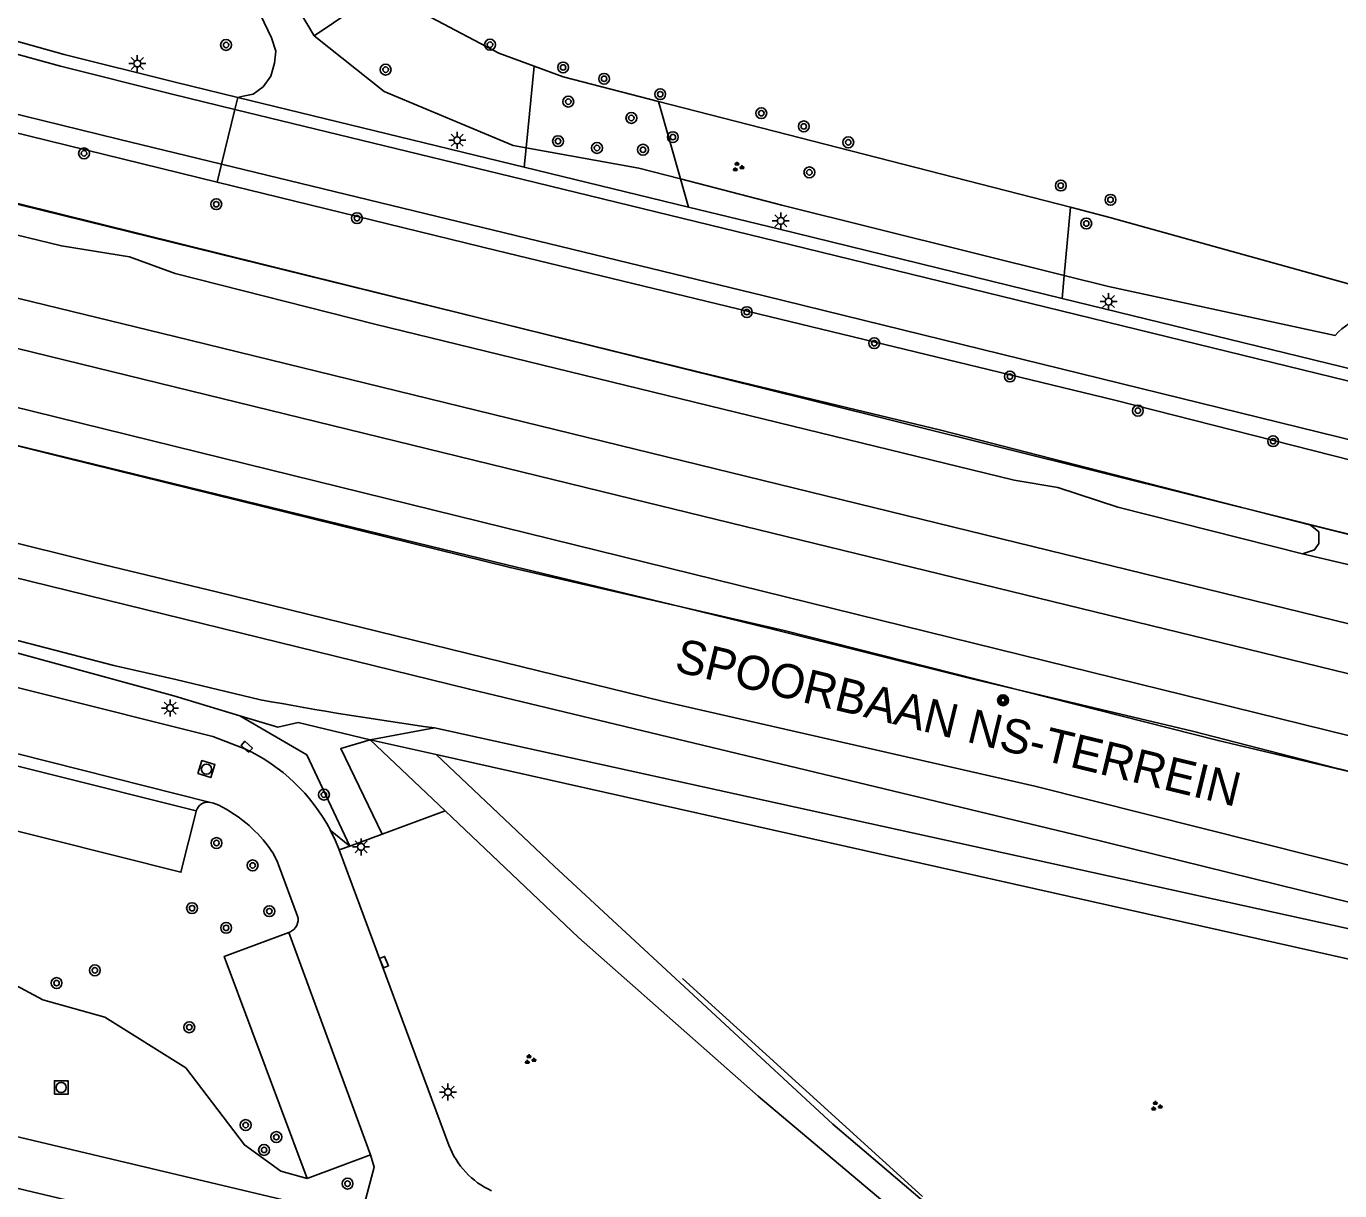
# Model space of a CAD drawing. Extents: x 131000 to 133014, y 396499 to 399001.
# Drawn here: x 131224.2 to 131320.7, y 397453.8 to 397539.4 of the extents above; entities that cross this region are included whole.
import ezdxf

# ---------------------------------------------------------------- set-up
doc = ezdxf.new("R2010")
doc.units = 0
for name, color, linetype in [('gg-afsc-hekwerk', 7, 'Continuous'), ('gg-aspt-spoorlijn', 7, 'Continuous'), ('gg-knt-onverhard', 7, 'Continuous'), ('gg-knt-verharding', 7, 'Continuous'), ('gg-knt-verharding nz', 7, 'Continuous'), ('gg-kntw-beschoeiing', 7, 'Continuous'), ('gg-kntw-bovenkant insteek waterloop', 7, 'Continuous'), ('gg-kntw-midden sloot', 7, 'Continuous'), ('gt-anno-overige text', 7, 'Continuous'), ('gt-grn-groengrens', 7, 'Continuous'), ('gt-grn-groenlijn', 7, 'Continuous'), ('gt-grn-weggrens', 7, 'Continuous'), ('gt-symb-boom', 7, 'Continuous'), ('gt-symb-groenvak', 7, 'Continuous'), ('gt-symb-kolk', 7, 'Continuous'), ('gt-symb-lichtmast', 7, 'Continuous'), ('gt-symb-portaalmast', 7, 'Continuous'), ('gt-symb-rioolschacht', 7, 'Continuous'), ('gx-grn-maaiveld', 7, 'Continuous')]:
    doc.layers.add(name, color=color, linetype=linetype)

# ---------------------------------------------------------------- blocks, each defined once
blk = doc.blocks.new('gt0-BOOM')
at = {"layer": 'gt-symb-boom'}
for radius in [0.4, 0.2]:
    blk.add_circle((0, 0), radius, dxfattribs=at)
blk = doc.blocks.new('gt0-LMAST')
at = {"layer": 'gt-symb-lichtmast'}
for p, q in [((-0.182, 0.173), (-0.447, 0.438)), ((-0.005, 0.246), (-0.005, 0.621)), ((0.172, 0.173), (0.437, 0.438)), ((-0.255, -0.004), (-0.63, -0.004)), ((-0.182, -0.181), (-0.447, -0.446)), ((-0.005, -0.254), (-0.005, -0.629)), ((0.437, -0.446), (0.172, -0.181)), ((0.245, -0.004), (0.62, -0.004))]:
    blk.add_line(p, q, dxfattribs=at)
blk.add_circle((-0.005, -0.004), 0.25, dxfattribs=at)
blk = doc.blocks.new('gt0-GRVAK')
at = {"layer": 'gt-symb-groenvak'}
for p, q in [((-0.11, 0.189), (-0.228, 0.24)), ((-0.182, 0.153), (0.088, 0.153)), ((-0.091, 0.211), (-0.156, 0.322)), ((-0.047, 0.214), (-0.047, 0.393)), ((-0.004, 0.211), (0.061, 0.322)), ((0.015, 0.189), (0.133, 0.24)), ((0.262, -0.052), (0.197, 0.059)), ((0.305, -0.049), (0.305, 0.13)), ((0.349, -0.052), (0.414, 0.059)), ((-0.245, -0.228), (-0.363, -0.177)), ((-0.318, -0.264), (-0.047, -0.264)), ((-0.226, -0.206), (-0.291, -0.095)), ((-0.183, -0.203), (-0.183, -0.024)), ((-0.139, -0.206), (-0.074, -0.095)), ((-0.12, -0.228), (-0.002, -0.177)), ((0.243, -0.074), (0.125, -0.023)), ((0.17, -0.11), (0.441, -0.11)), ((0.368, -0.074), (0.486, -0.023))]:
    blk.add_line(p, q, dxfattribs=at)
blk = doc.blocks.new('gt0-RS')
at = {"layer": 'gt-symb-rioolschacht'}
blk.add_lwpolyline([(-0.5, -0.5), (0.5, -0.5), (0.5, 0.5), (-0.5, 0.5)], close=True, dxfattribs=at)
blk.add_circle((0, 0), 0.375, dxfattribs=at)
blk = doc.blocks.new('gt0-KOLK')
at = {"layer": 'gt-symb-kolk'}
blk.add_lwpolyline([(0, 0), (0.375, 0), (0.375, 0.4), (-0.375, 0.4), (-0.375, 0), (0, 0)], dxfattribs=at)
blk = doc.blocks.new('gt0-PORTM')
at = {"layer": 'gt-symb-portaalmast'}
for radius in [0.4, 0.33, 0.27, 0.21, 0.15]:
    blk.add_circle((0, 0), radius, dxfattribs=at)

msp = doc.modelspace()

# ---------------------------------------------------------------- linework, layer by layer
at = {"layer": 'gg-afsc-hekwerk'}
for points in [[(131000, 397578.954), (131023.909, 397573.075), (131026.424, 397572.808), (131028.848, 397572.282), (131031.154, 397571.32), (131074.945, 397560.582), (131075.617, 397563.17), (131129.246, 397549.781), (131134.14, 397548.559), (131160.34, 397542.075), (131253.589, 397518.947), (131281.644, 397511.969), (131366.85, 397490.76), (131408.241, 397480.462), (131415.53, 397478.732), (131442.327, 397472.075), (131471.538, 397464.853), (131483.734, 397461.851), (131495.913, 397458.862), (131510.417, 397455.392), (131520.022, 397452.992), (131680.243, 397414.026), (131683.133, 397411.511)], [(131000, 397563.215), (131005.426, 397561.81), (131092.404, 397540.39), (131152.883, 397526.057), (131189.415, 397517.595), (131193.256, 397516.095), (131227.034, 397507.676), (131259.726, 397499.613), (131279.88, 397494.989), (131311.784, 397486.888), (131343.598, 397479.362), (131361.713, 397474.632)], [(131091.143, 397540.943), (131100.879, 397538.512), (131117.976, 397534.365), (131125.276, 397532.534), (131132.56, 397530.762), (131139.909, 397528.954), (131147.208, 397527.194), (131154.514, 397525.404), (131161.84, 397523.609), (131174.033, 397520.681), (131191.143, 397516.756), (131193.259, 397515.952), (131225.188, 397508.186), (131247.206, 397502.819), (131259.391, 397499.838), (131271.605, 397496.889), (131278.938, 397495.118), (131293.584, 397491.464), (131309.913, 397487.581), (131320.371, 397484.879), (131332.582, 397481.944)], [(131218.793, 397500), (131256.736, 397490.673), (131301.818, 397479.831), (131326.879, 397473.667), (131352.195, 397467.598), (131354.44, 397467.039)]]:
    msp.add_lwpolyline(points, dxfattribs=at)
at = {"layer": 'gg-aspt-spoorlijn'}
for points in [[(131000, 397574.063), (131015.158, 397570.378), (131155.057, 397536.094), (131235.084, 397516.609), (131444.076, 397465.45), (131583.687, 397431.335), (131688.867, 397405.783)], [(131000, 397570.437), (131010.144, 397567.969), (131268.679, 397504.671), (131357.363, 397483.039), (131688.423, 397402.041)]]:
    msp.add_lwpolyline(points, dxfattribs=at)
at = {"layer": 'gg-knt-onverhard'}
for p in [(131254.95, 397481.732), (131254.286, 397485.874)]:
    msp.add_line(p, (131249.451, 397486.951), dxfattribs=at)
for points in [[(131240.099, 397534.27), (131240.825, 397534.417), (131241.56, 397534.965), (131242.137, 397535.758), (131242.397, 397536.718), (131242.494, 397537.601), (131242.191, 397538.572), (131240.567, 397541.98), (131239.018, 397545.065), (131237.944, 397547.819), (131237.196, 397550.728), (131236.774, 397553.873), (131236.758, 397557.25), (131236.891, 397560.062), (131237.358, 397563.43), (131238.218, 397566.389), (131238.99, 397568.305)], [(131243.226, 397542.251), (131245.33, 397538.707)], [(131241.367, 397489.9), (131235.158, 397491.38), (131230.58, 397492.427), (131215.003, 397496.467), (131188.84, 397502.896), (131185.476, 397504.162), (131154.045, 397511.76), (131134.614, 397516.172), (131130.647, 397516.46), (131124.599, 397518.065), (131121.234, 397520.052), (131118.866, 397521.191)], [(131121.071, 397518.312), (131124.194, 397517.259), (131138.678, 397514.078), (131150.471, 397511.662), (131153.54, 397510.505), (131173.834, 397505.92), (131180.096, 397504.486), (131194.036, 397500.573), (131214.906, 397495.671), (131234.996, 397490.175), (131239.858, 397488.708)], [(131239.858, 397488.708), (131242.639, 397487.869), (131244.147, 397488.213), (131249.451, 397486.951)], [(131254.172, 397487.824), (131329.118, 397471.357), (131351.53, 397463.76)], [(131254.286, 397485.874), (131262.98, 397477.66), (131283.472, 397458.683), (131293.993, 397449.721), (131297.256, 397447.999), (131299.058, 397447.13), (131300.898, 397446.343), (131304.549, 397445.055), (131305.867, 397444.508)], [(131340.573, 397464.969), (131328.413, 397469.249), (131254.286, 397485.874)], [(131297.702, 397444.134), (131277.975, 397460.752), (131264.759, 397472.423), (131254.95, 397481.732)]]:
    msp.add_lwpolyline(points, dxfattribs=at)
msp.add_arc((131293.316, 397769.796), 284.676, 259.48555, 262.09664, dxfattribs=at)
at = {"layer": 'gg-knt-verharding'}
for p, q in [((131240.099, 397534.27), (131239.708, 397534.191)), ((131239.708, 397534.191), (131260.775, 397529.063)), ((131260.684, 397528.145), (131239.492, 397533.302)), ((131272.858, 397526.122), (131260.775, 397529.063)), ((131351.257, 397506.961), (131300.322, 397519.414)), ((131238.321, 397482.135), (131237.909, 397482.295)), ((131236.651, 397481.723), (131236.637, 397481.672)), ((131255.229, 397457.143), (131247.172, 397478.854)), ((131244.104, 397473.992), (131242.696, 397477.759)), ((131243.448, 397472.778), (131243.529, 397472.808)), ((131249.463, 397456.423), (131244.797, 397454.693))]:
    msp.add_line(p, q, dxfattribs=at)
for points in [[(131239.492, 397533.302), (131234.87, 397534.427), (131226.668, 397536.474), (131217.539, 397538.991), (131209.842, 397541.527), (131201.305, 397544.766), (131193.874, 397548.02), (131185.4, 397551.893), (131178.773, 397555.348)], [(131239.708, 397534.191), (131235.112, 397535.31), (131226.932, 397537.335), (131217.719, 397539.907), (131210.112, 397542.444), (131202.677, 397545.194)], [(131238.514, 397529.275), (131230.934, 397531.115), (131222.559, 397533.167), (131213.997, 397535.615), (131205.606, 397538.526), (131198.201, 397541.372)], [(131373.239, 397496.313), (131326.468, 397507.773), (131278.407, 397519.593), (131238.514, 397529.275)], [(131477.218, 397477.641), (131466.103, 397478.657), (131455.206, 397480.711), (131421.427, 397488.918), (131374.347, 397500.388), (131279.301, 397523.615), (131260.684, 397528.145)], [(131300.322, 397519.414), (131279.442, 397524.519), (131272.858, 397526.122)], [(131240.233, 397486.292), (131237.881, 397487.185), (131186.755, 397500)], [(131236.637, 397481.672), (131235.522, 397477.218), (131201.654, 397485.735), (131202.723, 397490.013)], [(131246.51, 397480.311), (131246.835, 397479.655), (131247.172, 397478.854)], [(131229.695, 397386.483), (131245.409, 397452.548), (131155.132, 397473.992), (131143.016, 397423.196), (131122.779, 397428.138)], [(131244.797, 397454.693), (131238.711, 397471.017), (131243.448, 397472.778)], [(131238.392, 397439.252), (131238.564, 397439.21), (131238.759, 397440.027), (131227.654, 397442.659), (131229.944, 397452.431), (131168.522, 397467.015), (131166.238, 397457.273), (131155.488, 397459.82), (131155.289, 397458.984), (131155.427, 397458.951)], [(131264.376, 397447.344), (131248.696, 397451.646), (131249.724, 397455.52), (131249.463, 397456.423)]]:
    msp.add_lwpolyline(points, dxfattribs=at)
for centre, radius, start, end in [((131234.432, 397473.919), 13.666, 27.88775, 64.87881), ((131237.531, 397481.459), 0.918, 86.04343, 163.27734), ((131233.696, 397472.888), 10.339, 37.10182, 63.42725), ((131238.094, 397476.11), 4.889, 19.71511, 38.08023), ((131243.137, 397473.73), 1.002, 293.04091, 15.15279), ((131260.828, 397459.241), 5.979, 200.54515, 245.67537)]:
    msp.add_arc(centre, radius, start, end, dxfattribs=at)
at = {"layer": 'gg-knt-verharding nz'}
for p, q in [((131237.594, 397482.375), (131237.909, 397482.295)), ((131249.463, 397456.423), (131243.448, 397472.778))]:
    msp.add_line(p, q, dxfattribs=at)
for points in [[(131237.594, 397482.375), (131180.918, 397496.67), (131159.688, 397502.043)], [(131236.651, 397481.723), (131202.772, 397490.207), (131202.723, 397490.013)]]:
    msp.add_lwpolyline(points, dxfattribs=at)
at = {"layer": 'gg-kntw-beschoeiing'}
msp.add_line((131270.638, 397533.899), (131300.927, 397526.108), dxfattribs=at)
msp.add_line((131270.638, 397533.899), (131300.927, 397526.108), dxfattribs=at)
for points in [[(131251.685, 397543.013), (131253.457, 397540.311), (131258.906, 397537.439), (131261.508, 397536.482)], [(131251.685, 397543.013), (131253.457, 397540.311), (131258.906, 397537.439), (131261.508, 397536.482)], [(131261.508, 397536.482), (131263.622, 397535.704), (131270.638, 397533.899)], [(131261.508, 397536.482), (131263.622, 397535.704), (131270.638, 397533.899)], [(131300.927, 397526.108), (131303.835, 397525.36), (131324.472, 397519.613), (131341.337, 397515.461), (131352.32, 397512.984)], [(131300.927, 397526.108), (131303.835, 397525.36), (131324.472, 397519.613), (131341.337, 397515.461), (131352.32, 397512.984)]]:
    msp.add_lwpolyline(points, dxfattribs=at)
at = {"layer": 'gg-kntw-bovenkant insteek waterloop'}
for points in [[(131260.916, 397530.49), (131259.955, 397530.664), (131250.473, 397534.633), (131245.33, 397538.707)], [(131272.264, 397528.2), (131269.195, 397528.993), (131260.916, 397530.49)], [(131300.475, 397521.105), (131279.718, 397526.275), (131272.264, 397528.2)], [(131320.387, 397516.675), (131303.731, 397520.294), (131300.475, 397521.105)]]:
    msp.add_lwpolyline(points, dxfattribs=at)
msp.add_arc((131324.12, 397513.397), 4.968, 12.40641, 138.70912, dxfattribs=at)
at = {"layer": 'gg-kntw-midden sloot'}
msp.add_line((131000, 397556.34), (131229.164, 397500), dxfattribs=at)
msp.add_lwpolyline([(131360.294, 397468.018), (131335.347, 397474.217), (131298.308, 397483.533), (131271.013, 397489.77), (131238.233, 397497.819), (131229.164, 397500)], dxfattribs=at)
at = {"layer": 'gt-grn-groengrens'}
for p, q in [((131251.685, 397543.013), (131245.33, 397538.707)), ((131261.508, 397536.482), (131260.916, 397530.49)), ((131272.264, 397528.2), (131270.638, 397533.899)), ((131260.916, 397530.49), (131260.775, 397529.063)), ((131238.514, 397529.275), (131238.193, 397527.96)), ((131272.858, 397526.122), (131272.264, 397528.2)), ((131300.475, 397521.105), (131300.927, 397526.108)), ((131300.322, 397519.414), (131300.475, 397521.105)), ((131254.95, 397481.732), (131250.325, 397480.021)), ((131247.941, 397479.139), (131246.51, 397480.311)), ((131250.325, 397480.021), (131247.941, 397479.139)), ((131247.941, 397479.139), (131247.172, 397478.854))]:
    msp.add_line(p, q, dxfattribs=at)
for points in [[(131238.193, 397527.96), (131221.598, 397532.021), (131205.078, 397537.235), (131199.852, 397539.126), (131181.381, 397546.959)], [(131491.554, 397469.741), (131490.887, 397468.349), (131484.719, 397470.735), (131478.547, 397471.707), (131470.436, 397471.922), (131459.584, 397473.402), (131442.304, 397477.904), (131401.708, 397487.561), (131370.194, 397495.299), (131341.991, 397502.327), (131304.185, 397511.936), (131258.718, 397522.937), (131238.193, 397527.96)], [(131145.033, 397492.496), (131148.624, 397488.825), (131153.258, 397486.625), (131156.955, 397486.44), (131160.984, 397487.504), (131166.014, 397486.584), (131170.932, 397483.806), (131180.354, 397482.117), (131189.149, 397483.5), (131191.113, 397487.35), (131195.863, 397485.052), (131194.167, 397477.613), (131204.673, 397473.979), (131212.507, 397472.007), (131221.7, 397469.799), (131225.359, 397467.826), (131229.933, 397466.553), (131235.876, 397462.82), (131240.194, 397457.158), (131242.871, 397455.243), (131244.797, 397454.693)], [(131239.858, 397488.708), (131244.779, 397485.841), (131247.941, 397479.139)], [(131250.325, 397480.021), (131247.273, 397486.303), (131249.451, 397486.951)]]:
    msp.add_lwpolyline(points, dxfattribs=at)
at = {"layer": 'gt-grn-groenlijn'}
msp.add_line((131290.044, 397453.36), (131272.398, 397469.399), dxfattribs=at)
at = {"layer": 'gt-grn-weggrens'}
for p, q in [((131239.708, 397534.191), (131239.492, 397533.302)), ((131239.492, 397533.302), (131238.514, 397529.275)), ((131249.451, 397486.951), (131254.172, 397487.824))]:
    msp.add_line(p, q, dxfattribs=at)
at = {"layer": 'gx-grn-maaiveld'}
for p, q in [((131273.756, 397513.968), (131192.926, 397533.861)), ((131318.536, 397502.763), (131318.518, 397502.768)), ((131318.56, 397502.757), (131318.536, 397502.763))]:
    msp.add_line(p, q, dxfattribs=at)
for points in [[(131000, 397566.493), (131361.237, 397477.439), (131368.867, 397475.621), (131381.927, 397472.399)], [(131317.996, 397500.629), (131304.421, 397504.051), (131300.016, 397505.501), (131296.8, 397506.045), (131249.794, 397517.508), (131235.089, 397521.242), (131231.749, 397522.477), (131226.732, 397523.268), (131170.987, 397536.806), (131167.263, 397537.906), (131165.292, 397538.647), (131153.94, 397540.937)], [(131318.518, 397502.768), (131291.414, 397509.731), (131273.756, 397513.968)], [(131318.56, 397502.757), (131319.187, 397502.246), (131319.192, 397501.398), (131318.89, 397500.912), (131317.996, 397500.629)], [(131498.997, 397458.049), (131480.991, 397462.414), (131453.061, 397469.293), (131361.348, 397492.051), (131318.56, 397502.757)], [(131618.257, 397427.44), (131614.683, 397428.291), (131609.712, 397429.317), (131607.291, 397430.006), (131605.439, 397430.627), (131602.137, 397430.919), (131588.707, 397433.802), (131559.182, 397441.572), (131550.116, 397444.248), (131547.77, 397445.053), (131544.079, 397444.832), (131523.336, 397449.772), (131495.533, 397456.663), (131491.3, 397458.412), (131486.421, 397458.766), (131430.587, 397473.478), (131423.109, 397474.989), (131419.538, 397475.84), (131377.941, 397486.016), (131370.629, 397488.319), (131363.552, 397489.914), (131317.996, 397500.629)]]:
    msp.add_lwpolyline(points, dxfattribs=at)

# ---------------------------------------------------------------- block references
at = {"layer": 'gt-symb-boom'}
for p in [(131238.843, 397538.044), (131258.253, 397538.067), (131250.577, 397536.232), (131263.63, 397536.392), (131266.644, 397535.557), (131264.008, 397533.877), (131270.766, 397534.425), (131268.646, 397532.676), (131278.199, 397533.027), (131281.325, 397532.056), (131263.253, 397530.971), (131271.696, 397531.268), (131284.595, 397530.886), (131228.398, 397530.074), (131266.119, 397530.47), (131269.502, 397530.339), (131281.735, 397528.676), (131300.225, 397527.707), (131303.878, 397526.66), (131248.47, 397525.309), (131302.097, 397524.917), (131277.137, 397518.4), (131286.508, 397516.116), (131296.478, 397513.665), (131305.892, 397511.153), (131315.837, 397508.907), (131246.04, 397482.918), (131238.139, 397479.36), (131240.797, 397477.715), (131236.345, 397474.57), (131242.025, 397474.349), (131238.85, 397473.123), (131229.196, 397470), (131226.379, 397469.062), (131236.139, 397465.815), (131240.284, 397458.621), (131242.54, 397457.738), (131241.64, 397456.793), (131247.777, 397454.314)]:
    msp.add_blockref('gt0-BOOM', p, dxfattribs=at)
at = {"layer": 'gt-symb-boom', "rotation": -27.20591683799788}
msp.add_blockref('gt0-BOOM', (131238.121, 397526.337), dxfattribs=at)
at = {"layer": 'gt-symb-groenvak'}
for p in [(131276.469, 397529.069), (131261.174, 397463.432), (131307.23, 397460.007)]:
    msp.add_blockref('gt0-GRVAK', p, dxfattribs=at)
at = {"layer": 'gt-symb-kolk'}
for p, rotation in [((131240.233, 397486.292), -41.59548170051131), ((131250.275, 397470.528), -67.79435666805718)]:
    msp.add_blockref('gt0-KOLK', p, dxfattribs=dict(at, rotation=rotation))
at = {"layer": 'gt-symb-lichtmast'}
for p in [(131232.323, 397536.68), (131255.842, 397531.04), (131279.639, 397525.113), (131303.74, 397519.177), (131234.732, 397489.291), (131248.773, 397479.08), (131255.167, 397461.048)]:
    msp.add_blockref('gt0-LMAST', p, dxfattribs=at)
at = {"layer": 'gt-symb-portaalmast'}
msp.add_blockref('gt0-PORTM', (131295.975, 397489.861), dxfattribs=at)
at = {"layer": 'gt-symb-rioolschacht', "rotation": -17.039535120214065}
msp.add_blockref('gt0-RS', (131237.397, 397484.793), dxfattribs=at)
at = {"layer": 'gt-symb-rioolschacht'}
msp.add_blockref('gt0-RS', (131226.722, 397461.386), dxfattribs=at)

# ---------------------------------------------------------------- texts
at = {"layer": 'gt-anno-overige text'}
msp.add_text('SPOORBAAN NS-TERREIN', height=2.5, rotation=346.40844, dxfattribs=at).set_placement((131271.73, 397492.016))

doc.saveas('drawing.dxf')
